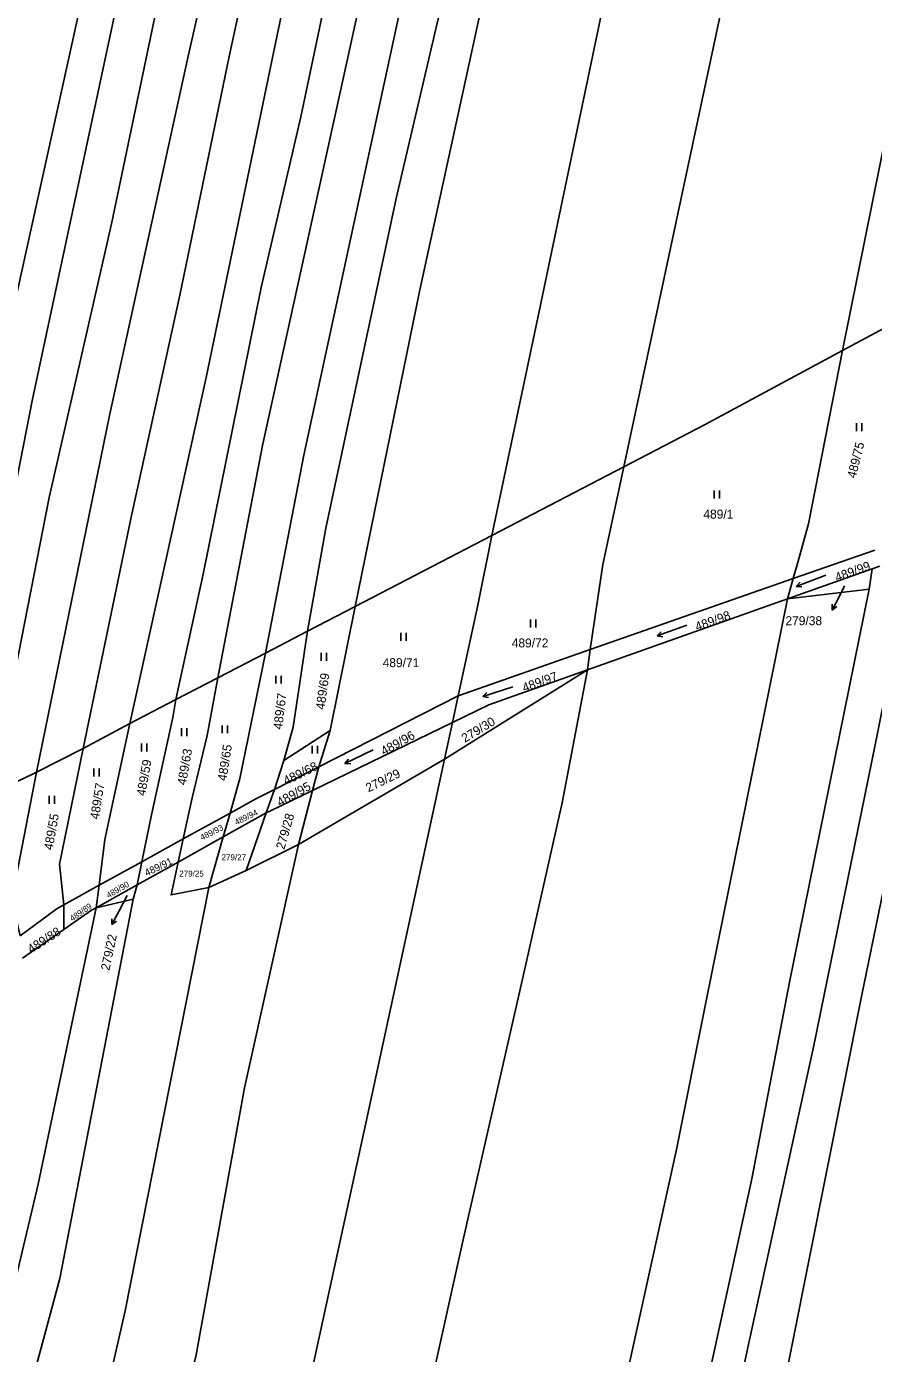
# Model space of a CAD drawing. Extents: x -755528 to -748832, y -1118122 to -1111095.
# Drawn here: x -753584.3 to -753423.3, y -1114445.3 to -1114193.1 of the extents above; entities that cross this region are included whole.
import ezdxf

# ---------------------------------------------------------------- set-up
doc = ezdxf.new("R2010")
doc.units = 0
for name, color, linetype in [('DZ_DO_PUPFL', 7, 'Continuous'), ('DZ_NAD_ZPF', 7, 'Continuous'), ('legenda barvy', 7, 'Continuous'), ('TZ_UMVŽST', 7, 'Continuous')]:
    doc.layers.add(name, color=color, linetype=linetype)

msp = doc.modelspace()

# ---------------------------------------------------------------- linework, layer by layer
at = {"layer": 'DZ_NAD_ZPF'}
for p, q in [((-753429.17, -1114254.65), (-753413.34, -1114246.13)), ((-753495.84, -1114289.8), (-753470.77, -1114276.76)), ((-753521.82, -1114303.32), (-753495.84, -1114289.8)), ((-753438.54, -1114298.02), (-753423.06, -1114292.6)), ((-753423.53, -1114296.17), (-753439.66, -1114301.88)), ((-753423.53, -1114296.17), (-753424.14, -1114300.03)), ((-753422.06, -1114295.65), (-753423.53, -1114296.17)), ((-753477.13, -1114311.53), (-753438.54, -1114298.02)), ((-753439.66, -1114301.88), (-753438.54, -1114298.02)), ((-753439.66, -1114301.88), (-753477.67, -1114315.36)), ((-753424.14, -1114300.03), (-753439.66, -1114301.88)), ((-753530.86, -1114308.02), (-753521.82, -1114303.32)), ((-753526.58, -1114326.91), (-753521.82, -1114303.32)), ((-753538.85, -1114312.17), (-753530.86, -1114308.02)), ((-753547.91, -1114316.89), (-753538.85, -1114312.17)), ((-753477.67, -1114315.36), (-753477.13, -1114311.53)), ((-753555.9, -1114321.04), (-753547.91, -1114316.89)), ((-753504.85, -1114332.37), (-753477.67, -1114315.36)), ((-753564.61, -1114325.57), (-753555.9, -1114321.04)), ((-753528.69, -1114333.8), (-753502.23, -1114320.34)), ((-753503.32, -1114325.36), (-753502.23, -1114320.34)), ((-753573.52, -1114330.35), (-753564.61, -1114325.57)), ((-753526.58, -1114326.91), (-753535.38, -1114332.61)), ((-753503.32, -1114325.36), (-753529.95, -1114338.28)), ((-753528.69, -1114333.8), (-753526.58, -1114326.91)), ((-753504.85, -1114332.37), (-753503.32, -1114325.36)), ((-753582.4, -1114334.83), (-753573.52, -1114330.35)), ((-753504.85, -1114332.37), (-753532.61, -1114348.57)), ((-753537.14, -1114338.1), (-753535.38, -1114332.61)), ((-753537.14, -1114338.1), (-753528.69, -1114333.8)), ((-753529.95, -1114338.28), (-753528.69, -1114333.8)), ((-753538.7, -1114342.58), (-753537.14, -1114338.1)), ((-753532.61, -1114348.57), (-753529.95, -1114338.28)), ((-753554.5, -1114347.52), (-753545.6, -1114342.62)), ((-753538.7, -1114342.58), (-753546.89, -1114347.14)), ((-753546.89, -1114347.14), (-753545.6, -1114342.62)), ((-753542.51, -1114353.54), (-753538.7, -1114342.58)), ((-753562.35, -1114351.85), (-753554.5, -1114347.52)), ((-753546.89, -1114347.14), (-753555.45, -1114351.91)), ((-753555.45, -1114351.91), (-753554.5, -1114347.52)), ((-753549.64, -1114356.75), (-753546.89, -1114347.14)), ((-753532.61, -1114348.57), (-753542.51, -1114353.54)), ((-753570.49, -1114356.33), (-753562.35, -1114351.85)), ((-753563.25, -1114356.26), (-753562.35, -1114351.85)), ((-753555.45, -1114351.91), (-753563.25, -1114356.26)), ((-753542.51, -1114353.54), (-753549.64, -1114356.75)), ((-753577.2, -1114360.03), (-753570.49, -1114356.33)), ((-753563.25, -1114356.26), (-753571.04, -1114360.59)), ((-753571.04, -1114360.59), (-753570.49, -1114356.33)), ((-753563.25, -1114356.26), (-753564, -1114358.96)), ((-753577.2, -1114364.76), (-753577.2, -1114360.03)), ((-753564, -1114358.96), (-753571.04, -1114360.59)), ((-753577.2, -1114364.76), (-753585.03, -1114370.21))]:
    msp.add_line(p, q, dxfattribs=at)
for points in [[(-753608.19, -1114346.93), (-753596.36, -1114292.97), (-753586.03, -1114243.55), (-753569.78, -1114169.66), (-753560.35, -1114124.62), (-753547.57, -1114062.54), (-753533.68, -1113995.57), (-753524.07, -1113949.66), (-753513.98, -1113898.7), (-753506.88, -1113870.43)], [(-753598.73, -1114342.51), (-753594.36, -1114320.86), (-753583.17, -1114263.9), (-753562.71, -1114168.29), (-753555.72, -1114138), (-753551.03, -1114113.68), (-753544.65, -1114085.74), (-753532.01, -1114022.12), (-753520.94, -1113969.14), (-753514.09, -1113938.2), (-753501, -1113877.1)], [(-753591.07, -1114338.93), (-753579.95, -1114282.63), (-753568.14, -1114230.58), (-753557.64, -1114180.28), (-753544.14, -1114118.55), (-753532.02, -1114058.21), (-753520.81, -1114000.52), (-753514.59, -1113972.43), (-753508.16, -1113941.9), (-753499.59, -1113904.69), (-753494.06, -1113884.53)], [(-753582.4, -1114334.83), (-753568.51, -1114267.01), (-753553.58, -1114198.68), (-753543.84, -1114155.99), (-753535.58, -1114116.9), (-753521.24, -1114043.89), (-753516.98, -1114020.48), (-753510.32, -1113989.87), (-753503.63, -1113959.67), (-753488.52, -1113890.02)], [(-753573.52, -1114330.35), (-753564.39, -1114286.34), (-753555.14, -1114244.17), (-753545.74, -1114198.77), (-753535.91, -1114153.3), (-753520.71, -1114079.76), (-753511.5, -1114030.59), (-753499.97, -1113976.62), (-753481.82, -1113896.66)], [(-753564.61, -1114325.57), (-753550.12, -1114259.77), (-753537.29, -1114197.74), (-753523.27, -1114130.7), (-753511.38, -1114071.77), (-753496.6, -1113995.29), (-753484.67, -1113945.08), (-753475.94, -1113902.48)], [(-753555.9, -1114321.04), (-753550.73, -1114297.2), (-753539.65, -1114242.69), (-753532.15, -1114210.21), (-753521.99, -1114162.01), (-753520.84, -1114158.91), (-753510.57, -1114103.46), (-753502.17, -1114062.33), (-753490.56, -1114005.66), (-753475.57, -1113940.32), (-753469.41, -1113908.95)], [(-753547.91, -1114316.89), (-753539.44, -1114272.7), (-753520.11, -1114184.76), (-753509.22, -1114134.56), (-753498.77, -1114084.71), (-753488.88, -1114036.03), (-753482.9, -1114007.57), (-753474.46, -1113969.97), (-753468.16, -1113940.63), (-753466.95, -1113936.62), (-753463.04, -1113915.23)], [(-753538.85, -1114312.17), (-753531.54, -1114274.58), (-753498.78, -1114122.91), (-753484.27, -1114048.85), (-753472.42, -1113992.3), (-753462.34, -1113949.76), (-753457.43, -1113920.08)], [(-753530.86, -1114308.02), (-753527.38, -1114288.45), (-753514, -1114225.73), (-753501.6, -1114172.6), (-753490.07, -1114116.74), (-753479.62, -1114062.9), (-753470.71, -1114019.91), (-753462.85, -1113984.68), (-753453.22, -1113945.81), (-753449.22, -1113926.84)], [(-753442.96, -1113931.31), (-753445.42, -1113945.03), (-753450.94, -1113968.89), (-753464.78, -1114027.69), (-753475.54, -1114084.33), (-753487.65, -1114142.57), (-753494.88, -1114175.9), (-753509.56, -1114243.44), (-753521.82, -1114303.32)], [(-753495.84, -1114289.8), (-753486.79, -1114246.9), (-753475.23, -1114191.81), (-753464.4, -1114139.74), (-753451.98, -1114079.21), (-753441.77, -1114030.67), (-753429.61, -1113976.89), (-753424.88, -1113952.63), (-753423.66, -1113945.09)], [(-753470.77, -1114276.76), (-753441.12, -1114137.74), (-753424.35, -1114060.38), (-753413.47, -1114010.9), (-753402.98, -1113955.94)], [(-753369.06, -1113973.07), (-753377.15, -1114013.76), (-753383.34, -1114043.87), (-753402.51, -1114123.4), (-753419.13, -1114204.72), (-753429.17, -1114254.65)], [(-753429.17, -1114254.65), (-753455.43, -1114268.78), (-753470.77, -1114276.76)], [(-753438.54, -1114298.02), (-753437.58, -1114294.72), (-753435.65, -1114287.64), (-753429.17, -1114254.65)], [(-753470.77, -1114276.76), (-753474.75, -1114295.34), (-753477.13, -1114311.53)], [(-753514.21, -1114792.57), (-753503.61, -1114744.79), (-753488.31, -1114675.57), (-753468.49, -1114582.84), (-753445.47, -1114477.34), (-753425.56, -1114377.48), (-753408.97, -1114296.71), (-753408.09, -1114290.87)], [(-753502.23, -1114320.34), (-753498.47, -1114303.05), (-753495.84, -1114289.8)], [(-753521.92, -1114790.76), (-753514.51, -1114760.97), (-753506.94, -1114724.35), (-753491.12, -1114648.31), (-753472.33, -1114560.66), (-753460.31, -1114505.63), (-753447.2, -1114444.23), (-753434.61, -1114386.82), (-753422.98, -1114329.63), (-753416.75, -1114298.6), (-753415.43, -1114293.38)], [(-753545.64, -1114785.18), (-753539.64, -1114765.18), (-753534.46, -1114742.36), (-753520.67, -1114684.28), (-753515.99, -1114660.95), (-753492.74, -1114552.19), (-753480.23, -1114495.22), (-753460.74, -1114406.56), (-753455.16, -1114378.63), (-753439.66, -1114301.88)], [(-753529.9, -1114788.88), (-753522.81, -1114764.12), (-753515.64, -1114728.13), (-753504, -1114672.45), (-753489.29, -1114604.59), (-753479.49, -1114562.47), (-753466.97, -1114506.52), (-753458.84, -1114469.04), (-753446.41, -1114412.13), (-753439.28, -1114374.74), (-753424.14, -1114300.03)], [(-753535.38, -1114332.61), (-753533.61, -1114326.29), (-753530.86, -1114308.02)], [(-753545.6, -1114342.62), (-753543.71, -1114336), (-753538.85, -1114312.17)], [(-753502.23, -1114320.34), (-753502.03, -1114320.24), (-753477.13, -1114311.53)], [(-753477.67, -1114315.36), (-753482.48, -1114340.66), (-753489.85, -1114373.61), (-753501.24, -1114423.4), (-753519.79, -1114507.09), (-753533.42, -1114568.36), (-753549.84, -1114646.02), (-753557.48, -1114682.99), (-753569.89, -1114734.99)], [(-753554.5, -1114347.52), (-753552.8, -1114339.69), (-753549.92, -1114327.83), (-753547.91, -1114316.89)], [(-753477.67, -1114315.36), (-753496.43, -1114322.01), (-753503.32, -1114325.36)], [(-753562.35, -1114351.85), (-753560.54, -1114342.94), (-753556.48, -1114324.44), (-753555.9, -1114321.04)], [(-753570.49, -1114356.33), (-753569.38, -1114347.61), (-753564.61, -1114325.57)], [(-753577.2, -1114360.03), (-753577.98, -1114352.3), (-753573.52, -1114330.35)], [(-753577.47, -1114661.02), (-753560.15, -1114582.71), (-753549.26, -1114536.81), (-753532.61, -1114460.31), (-753519.8, -1114401.56), (-753504.85, -1114332.37)], [(-753591.07, -1114338.93), (-753583.28, -1114335.29), (-753582.4, -1114334.83)], [(-753585.51, -1114365.91), (-753587.1, -1114359.02), (-753582.4, -1114334.83)], [(-753545.6, -1114342.62), (-753540.58, -1114339.85), (-753537.14, -1114338.1)], [(-753529.95, -1114338.28), (-753537.93, -1114342.15), (-753538.7, -1114342.58)], [(-753592.44, -1114622.47), (-753574.91, -1114550.17), (-753567.53, -1114513.69), (-753552.03, -1114445.57), (-753542.86, -1114394.86), (-753532.61, -1114348.57)], [(-753549.64, -1114356.75), (-753556.81, -1114358.17), (-753555.45, -1114351.91)], [(-753603.16, -1114605.14), (-753593.5, -1114563.55), (-753577.95, -1114491.54), (-753565.52, -1114437.24), (-753549.64, -1114356.75)], [(-753614.68, -1114589.42), (-753604.99, -1114548.2), (-753599.07, -1114517.95), (-753588.73, -1114471.06), (-753577.95, -1114431.09), (-753564, -1114358.96)], [(-753585.51, -1114365.91), (-753578.48, -1114360.73), (-753577.2, -1114360.03)], [(-753619.81, -1114582.42), (-753609.4, -1114537.29), (-753605.28, -1114514.09), (-753591.27, -1114451.72), (-753582.07, -1114413.16), (-753571.04, -1114360.59)], [(-753571.04, -1114360.59), (-753571.91, -1114361.08), (-753577.2, -1114364.76)]]:
    msp.add_lwpolyline(points, dxfattribs=at)
at = {"layer": 'legenda barvy'}
for p, q in [((-753428.79, -1114299.37), (-753429.78, -1114301.35)), ((-753429.78, -1114301.35), (-753431.142, -1114304.024)), ((-753431.142, -1114304.024), (-753431.134, -1114302.904)), ((-753431.142, -1114304.024), (-753430.242, -1114303.359)), ((-753565.15, -1114358.27), (-753566.67, -1114361.16)), ((-753566.67, -1114361.16), (-753568.079, -1114363.81)), ((-753568.079, -1114363.81), (-753568.051, -1114362.69)), ((-753568.079, -1114363.81), (-753567.167, -1114363.161))]:
    msp.add_line(p, q, dxfattribs=at)
at = {"layer": 'TZ_UMVŽST'}
for p, q in [((-753426.501, -1114269.97), (-753426.501, -1114268.47)), ((-753425.5, -1114269.97), (-753425.5, -1114268.47)), ((-753453.541, -1114282.77), (-753453.541, -1114281.27)), ((-753452.54, -1114282.77), (-753452.54, -1114281.27)), ((-753432.368, -1114297.353), (-753437.97, -1114299.503)), ((-753437.97, -1114299.503), (-753437.237, -1114298.685)), ((-753437.97, -1114299.503), (-753436.878, -1114299.621)), ((-753488.501, -1114307.32), (-753488.501, -1114305.82)), ((-753487.5, -1114307.32), (-753487.5, -1114305.82)), ((-753458.78, -1114306.882), (-753464.418, -1114308.934)), ((-753513.101, -1114309.83), (-753513.101, -1114308.33)), ((-753512.1, -1114309.83), (-753512.1, -1114308.33)), ((-753464.418, -1114308.934), (-753463.671, -1114308.128)), ((-753464.418, -1114308.934), (-753463.328, -1114309.071)), ((-753528.291, -1114313.63), (-753528.291, -1114312.13)), ((-753527.29, -1114313.63), (-753527.29, -1114312.13)), ((-753536.891, -1114317.98), (-753536.891, -1114316.48)), ((-753535.89, -1114317.98), (-753535.89, -1114316.48)), ((-753491.856, -1114318.58), (-753497.562, -1114320.434)), ((-753497.562, -1114320.434), (-753496.788, -1114319.655)), ((-753497.562, -1114320.434), (-753496.478, -1114320.609)), ((-753554.811, -1114327.99), (-753554.811, -1114326.49)), ((-753553.81, -1114327.99), (-753553.81, -1114326.49)), ((-753547.071, -1114327.43), (-753547.071, -1114325.93)), ((-753546.07, -1114327.43), (-753546.07, -1114325.93)), ((-753562.411, -1114330.9), (-753562.411, -1114329.4)), ((-753561.41, -1114330.9), (-753561.41, -1114329.4)), ((-753529.961, -1114331.29), (-753529.961, -1114329.79)), ((-753528.96, -1114331.29), (-753528.96, -1114329.79)), ((-753518.363, -1114330.575), (-753523.756, -1114333.205)), ((-753523.756, -1114333.205), (-753523.097, -1114332.326)), ((-753571.491, -1114335.62), (-753571.491, -1114334.12)), ((-753570.49, -1114335.62), (-753570.49, -1114334.12)), ((-753523.756, -1114333.205), (-753522.657, -1114333.227)), ((-753579.991, -1114340.83), (-753579.991, -1114339.33)), ((-753578.99, -1114340.83), (-753578.99, -1114339.33))]:
    msp.add_line(p, q, dxfattribs=at)

# ---------------------------------------------------------------- texts
at = {"layer": 'DZ_DO_PUPFL'}
for s, height, rotation, p in [('489/75', 1.7, 76, (-753426.685, -1114279.055)), ('489/99', 1.7, 20, (-753430.249, -1114298.648)), ('489/98', 1.7, 20, (-753456.829, -1114308.038)), ('489/69', 1.7, 82, (-753527.648, -1114323.008)), ('489/97', 1.7, 20, (-753489.679, -1114319.658)), ('489/67', 1.7, 83, (-753535.706, -1114326.793)), ('279/30', 1.7, 31, (-753500.962, -1114329.258)), ('489/96', 1.7, 29, (-753516.347, -1114331.703)), ('489/65', 1.7, 81, (-753546.31, -1114336.582)), ('489/63', 1.7, 80, (-753553.992, -1114337.377)), ('489/59', 1.7, 80, (-753561.712, -1114339.437)), ('489/68', 1.7, 26, (-753534.957, -1114337.323)), ('279/29', 1.7, 26, (-753519.297, -1114338.693)), ('489/57', 1.7, 81, (-753570.54, -1114343.882)), ('489/95', 1.7, 29, (-753536.117, -1114341.413)), ('489/94', 1.14, 26, (-753544.389, -1114344.922)), ('489/55', 1.7, 80, (-753579.322, -1114349.727)), ('489/93', 1.139, 27, (-753550.901, -1114347.847)), ('279/28', 1.7, 74, (-753535.282, -1114349.634)), ('489/91', 1.37, 26, (-753561.429, -1114354.68)), ('489/90', 1.14, 29.999997, (-753568.687, -1114358.817)), ('489/89', 1.14, 35, (-753575.551, -1114363.255)), ('489/88', 1.7, 33, (-753583.397, -1114369.352)), ('279/22', 1.7, 78, (-753568.534, -1114372.635))]:
    msp.add_text(s, height=height, rotation=rotation, dxfattribs=at).set_placement(p)
for s, height, p in [('489/1', 1.7, (-753455.62, -1114286.62)), ('279/38', 1.7, (-753440.015, -1114306.878)), ('489/72', 1.7, (-753492.04, -1114311.11)), ('489/71', 1.7, (-753516.58, -1114314.86)), ('279/27', 1.14, (-753547.207, -1114351.58)), ('279/25', 1.14, (-753555.247, -1114354.68))]:
    msp.add_text(s, height=height, dxfattribs=at).set_placement(p)

doc.saveas('drawing.dxf')
